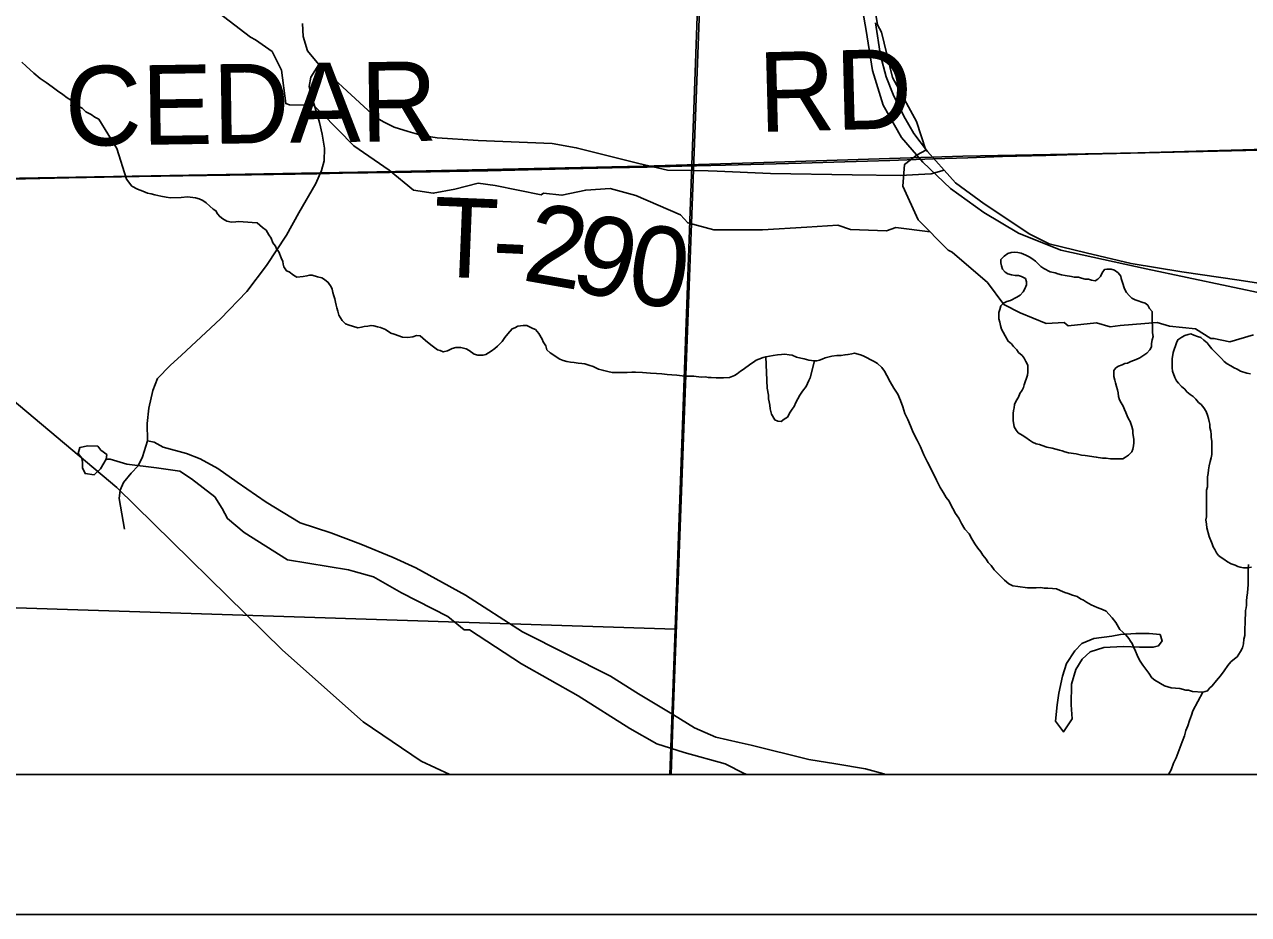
# Model space of a CAD drawing. Extents: x -6.1 to 38, y -7.7 to 22.
# Drawn here: x 2.73 to 3.604, y 14 to 14.636 of the extents above; entities that cross this region are included whole.
import ezdxf

# ---------------------------------------------------------------- set-up
doc = ezdxf.new("R2010")
doc.units = 0
for name, color, linetype in [('GM_X_Corporation', 7, 'Continuous'), ('GM_X_Minor_Lake', 7, 'Continuous'), ('GM_X_Minor_River', 7, 'Continuous'), ('GM_X_Rail_Line', 7, 'Continuous'), ('GM_X_Township_Road', 7, 'Continuous'), ('GM_X_Township_Road_Text', 7, 'Continuous'), ('SH_Data', 7, 'Continuous')]:
    doc.layers.add(name, color=color, linetype=linetype)

msp = doc.modelspace()

# ---------------------------------------------------------------- linework, layer by layer
at = {"layer": 'GM_X_Corporation'}
for points in [[(2.1, 15.06368), (2.1, 14.1), (3.19219, 14.1), (3.19363, 14.14313), (3.20818, 14.53184), (3.22164, 14.89402), (3.22473, 15.03847), (3.13213, 15.04149), (2.88274, 15.0466), (2.84159, 15.04746), (2.27273, 15.0594)], [(2.22108, 15.06099), (3.22502, 15.03923), (3.195, 14.20385), (2.1728, 14.23687), (2.18735, 15.06192)], [(3.19219, 14.1), (8.25437, 14.1), (8.26188, 14.35188), (8.27757, 14.87811), (8.1023, 14.88375), (7.88923, 14.89059), (7.27984, 14.90301), (6.7864, 14.92029), (6.27951, 14.93803), (5.74746, 14.95956), (5.18977, 14.97327), (5.0967, 14.97556), (4.28061, 14.99995), (4.24786, 15.00093), (3.22473, 15.03847), (3.22164, 14.89402), (3.20818, 14.53184), (3.19363, 14.14313)], [(2.17053, 14.1), (3.19126, 14.1), (3.195, 14.20385), (2.1728, 14.23687)]]:
    msp.add_lwpolyline(points, close=True, dxfattribs=at)
for points in [[(5.75125, 14.60894), (4.99059, 14.57895), (4.98957, 14.57891), (4.6631, 14.57076), (4.65597, 14.57058), (4.32048, 14.56274), (4.3057, 14.56297), (4.23837, 14.56321), (4.16284, 14.5618), (4.04987, 14.55819), (3.67513, 14.54813), (3.5253, 14.54402), (3.40049, 14.54159), (3.25101, 14.5367), (3.17219, 14.53435), (3.07203, 14.53224), (2.99532, 14.5306), (2.69973, 14.52546)], [(2.69973, 14.52546), (2.99532, 14.5306), (3.07203, 14.53224), (3.17219, 14.53435), (3.25101, 14.5367), (3.40049, 14.54159), (3.5253, 14.54402), (3.67513, 14.54813), (4.04987, 14.55819), (4.16284, 14.5618), (4.23837, 14.56321), (4.3057, 14.56297), (4.32048, 14.56274), (4.65597, 14.57058), (4.6631, 14.57076), (4.98957, 14.57891), (4.99059, 14.57895), (5.75125, 14.60894)], [(2.1, 14.1), (7.09053, 14.1)]]:
    msp.add_lwpolyline(points, dxfattribs=at)
at = {"layer": 'GM_X_Minor_Lake'}
for p, q in [((2.78501, 14.33151), (2.78276, 14.33455)), ((3.52392, 14.20074), (3.51295, 14.20001))]:
    msp.add_line(p, q, dxfattribs=at)
for points in [[(3.49236, 14.45294), (3.49009, 14.4537), (3.48782, 14.4537), (3.48517, 14.45446), (3.4829, 14.45522), (3.47987, 14.45522), (3.47798, 14.4556), (3.47344, 14.45636), (3.47079, 14.45674), (3.46814, 14.4575), (3.46625, 14.45826), (3.46284, 14.45902), (3.4583, 14.4613), (3.45603, 14.46282), (3.45414, 14.46472), (3.45225, 14.46661), (3.4496, 14.46851), (3.44771, 14.46965), (3.44544, 14.47079), (3.44203, 14.47231), (3.43976, 14.47269), (3.43711, 14.47307), (3.43484, 14.47269), (3.43257, 14.47193), (3.42991, 14.47004), (3.42764, 14.46776), (3.42764, 14.46548), (3.42801, 14.46321), (3.42877, 14.46093), (3.43066, 14.45865), (3.43255, 14.45752), (3.4352, 14.45676), (3.43785, 14.45638), (3.44012, 14.45638), (3.44239, 14.45562), (3.44504, 14.4541), (3.4458, 14.45182), (3.44579, 14.44954), (3.44465, 14.44689), (3.44352, 14.44461), (3.44124, 14.44234), (3.43897, 14.44082), (3.43443, 14.43855), (3.43177, 14.43779), (3.4295, 14.43665), (3.42761, 14.43476), (3.42685, 14.4321), (3.42609, 14.42983), (3.42608, 14.42527), (3.42684, 14.423), (3.42722, 14.42072), (3.42797, 14.41807), (3.42911, 14.41579), (3.43061, 14.41313), (3.43288, 14.40934), (3.43515, 14.40744), (3.43666, 14.40554), (3.43893, 14.40327), (3.44007, 14.40137), (3.44272, 14.39909), (3.44423, 14.39719), (3.44536, 14.39492), (3.44687, 14.39226), (3.44687, 14.38733), (3.44649, 14.38506), (3.44421, 14.37823), (3.44383, 14.37633), (3.44269, 14.37444), (3.44118, 14.37216), (3.44004, 14.36951), (3.43852, 14.36685), (3.43738, 14.3642), (3.437, 14.36192)], [(3.51458, 14.32547), (3.51647, 14.32661), (3.51874, 14.32812), (3.52102, 14.3304), (3.52178, 14.33229), (3.52216, 14.33457), (3.52254, 14.33685), (3.52254, 14.33912), (3.52179, 14.34367), (3.52179, 14.34595), (3.52104, 14.34861), (3.5199, 14.35202), (3.51877, 14.35392), (3.51764, 14.35619), (3.51688, 14.35847), (3.51575, 14.36075), (3.51499, 14.36302), (3.51348, 14.3653), (3.51235, 14.36758), (3.51159, 14.36985), (3.51122, 14.37251), (3.51084, 14.37478), (3.51008, 14.37706), (3.50933, 14.37972), (3.50895, 14.38161), (3.5082, 14.38427), (3.5082, 14.38844), (3.50972, 14.39034), (3.51161, 14.39148), (3.51426, 14.39261), (3.51616, 14.39337), (3.51805, 14.39375), (3.52032, 14.39489), (3.52411, 14.3964), (3.52676, 14.39754), (3.52903, 14.39905), (3.53169, 14.40095), (3.53396, 14.40322), (3.5351, 14.4055), (3.5351, 14.40778), (3.53548, 14.41043), (3.53624, 14.41271), (3.53586, 14.41536), (3.53587, 14.4203), (3.53549, 14.42295), (3.5355, 14.43054), (3.53361, 14.43282), (3.53248, 14.43509), (3.53058, 14.43661), (3.52831, 14.43737), (3.52567, 14.43813), (3.52339, 14.43889), (3.52112, 14.44003), (3.51923, 14.44193), (3.51734, 14.4442), (3.51583, 14.44686), (3.51432, 14.45141), (3.51357, 14.45407), (3.51319, 14.45596), (3.5113, 14.45824), (3.50865, 14.46014), (3.50638, 14.4609), (3.50335, 14.4609), (3.50146, 14.46052), (3.49994, 14.45825), (3.4988, 14.45559), (3.49691, 14.45369), (3.49501, 14.45256), (3.49236, 14.45294)], [(3.60587, 14.38612), (3.60322, 14.38651), (3.59868, 14.38802), (3.59641, 14.38954), (3.59414, 14.3903), (3.59187, 14.39182), (3.58922, 14.39334), (3.58695, 14.39486), (3.58506, 14.39713), (3.57825, 14.40397), (3.57636, 14.40624), (3.57485, 14.40814), (3.57258, 14.41004), (3.57031, 14.41194), (3.56804, 14.41269), (3.56539, 14.41383), (3.56312, 14.41459), (3.56123, 14.41422), (3.55896, 14.41346), (3.55668, 14.41232), (3.55403, 14.41043), (3.55289, 14.40815), (3.55061, 14.40132), (3.54985, 14.39677), (3.54985, 14.39449), (3.54985, 14.39032), (3.55022, 14.38804), (3.55173, 14.38349), (3.55287, 14.38122), (3.55438, 14.37932), (3.55665, 14.37704), (3.55892, 14.37514), (3.56043, 14.37325), (3.5627, 14.37135), (3.56497, 14.36983), (3.56686, 14.36793), (3.56875, 14.36565), (3.57064, 14.36414), (3.57254, 14.36186), (3.57405, 14.3592), (3.57518, 14.35655), (3.57593, 14.35427), (3.57631, 14.352), (3.57669, 14.3501), (3.57669, 14.34782), (3.57744, 14.34517), (3.57782, 14.34289), (3.57781, 14.34062), (3.57819, 14.33796), (3.57818, 14.32847), (3.5778, 14.3262), (3.57704, 14.32354), (3.57628, 14.32051), (3.5759, 14.31747), (3.57552, 14.31482), (3.57514, 14.31254), (3.57513, 14.30534), (3.57437, 14.30306), (3.57436, 14.29282), (3.57436, 14.2894), (3.57435, 14.28409), (3.57397, 14.28182), (3.57435, 14.27878), (3.57472, 14.27613), (3.57623, 14.27006), (3.5785, 14.26475), (3.57925, 14.26247), (3.58039, 14.26057), (3.58152, 14.25829), (3.58303, 14.2564), (3.58492, 14.25488), (3.58682, 14.25374), (3.58947, 14.25184), (3.59211, 14.25032), (3.59476, 14.24956), (3.59665, 14.24843), (3.59855, 14.24805), (3.60082, 14.24767), (3.60385, 14.24766), (3.6065, 14.24804)], [(3.437, 14.36192), (3.43662, 14.36002), (3.43624, 14.35775), (3.43624, 14.35282), (3.43699, 14.34826), (3.4385, 14.34599), (3.44001, 14.34409), (3.44266, 14.34219), (3.44531, 14.34067), (3.44796, 14.33877), (3.45023, 14.33726), (3.45288, 14.33612), (3.45515, 14.33574), (3.45704, 14.33498), (3.46045, 14.33384), (3.46423, 14.33308), (3.46953, 14.33156), (3.47142, 14.33118), (3.47332, 14.33042), (3.47597, 14.32966), (3.48126, 14.3289), (3.48505, 14.32814), (3.4877, 14.32776), (3.49565, 14.32662), (3.50019, 14.32585), (3.50284, 14.32585), (3.50587, 14.32547), (3.51458, 14.32547)], [(2.78276, 14.33455), (2.77557, 14.33457), (2.7699, 14.33345), (2.76875, 14.32928), (2.77139, 14.32586), (2.77176, 14.32283), (2.77175, 14.31904), (2.77363, 14.31486), (2.78005, 14.31408), (2.7846, 14.31824), (2.78878, 14.32505), (2.78917, 14.32846), (2.78501, 14.33151)], [(3.51295, 14.20001), (3.5069, 14.19889), (3.49404, 14.19703), (3.48533, 14.19365), (3.4804, 14.18836), (3.47433, 14.17928), (3.47165, 14.17018), (3.46898, 14.15806), (3.46782, 14.14972), (3.46665, 14.13797), (3.47231, 14.13038), (3.47838, 14.13983), (3.47765, 14.14969), (3.47807, 14.16448), (3.48112, 14.17508), (3.48568, 14.18227), (3.49136, 14.18756), (3.5012, 14.19057), (3.51482, 14.19128), (3.52654, 14.19087), (3.53637, 14.19084), (3.54016, 14.19196), (3.54281, 14.19537), (3.54131, 14.19992), (3.53337, 14.20071), (3.52392, 14.20074)]]:
    msp.add_lwpolyline(points, dxfattribs=at)
at = {"layer": 'GM_X_Minor_River'}
for points in [[(3.60806, 14.41393), (3.59103, 14.40906), (3.57969, 14.41136), (3.57742, 14.41137), (3.56647, 14.41823), (3.54795, 14.42018), (3.53926, 14.42286), (3.51278, 14.42066), (3.5056, 14.41955), (3.49577, 14.42261), (3.47572, 14.4204), (3.47271, 14.42268), (3.45985, 14.42196), (3.44134, 14.4296), (3.42963, 14.4357), (3.41795, 14.45128), (3.39268, 14.47297), (3.39003, 14.47449), (3.36854, 14.49617), (3.35763, 14.52009), (3.35881, 14.53563), (3.3679, 14.54242), (3.37396, 14.54582), (3.36721, 14.56631), (3.35028, 14.59783), (3.34242, 14.63008), (3.33941, 14.6354), (3.33681, 14.65133)], [(3.37701, 14.48762), (3.35264, 14.49053), (3.34583, 14.48827), (3.32011, 14.48911), (3.31105, 14.49217), (3.28911, 14.49072), (3.25734, 14.48892), (3.22256, 14.48903), (3.20404, 14.49401), (3.19876, 14.49971), (3.16703, 14.51346), (3.14852, 14.51844), (3.13112, 14.51736), (3.1141, 14.51362), (3.10087, 14.51518), (3.09935, 14.51404), (3.06647, 14.52059), (3.05437, 14.52214), (3.03772, 14.51802), (3.02221, 14.51503), (3.00823, 14.51735), (2.99087, 14.53143), (2.96558, 14.54895), (2.94258, 14.57253), (2.93654, 14.57785), (2.91953, 14.57828), (2.91689, 14.57905), (2.91392, 14.60295), (2.90715, 14.61624), (2.89545, 14.62461), (2.89168, 14.62652), (2.86526, 14.6467)], [(2.72856, 14.60876), (2.73163, 14.60575), (2.73701, 14.60086), (2.74162, 14.5971), (2.74583, 14.5941), (2.75005, 14.5911), (2.75389, 14.5881), (2.75772, 14.58548), (2.76079, 14.58323), (2.76385, 14.58136), (2.76654, 14.5791), (2.76884, 14.57722), (2.77152, 14.57573), (2.77421, 14.5731), (2.77803, 14.57123), (2.78072, 14.56936), (2.78339, 14.56786), (2.79624, 14.54693)], [(2.79624, 14.54693), (2.80326, 14.52504), (2.80714, 14.52016), (2.81097, 14.51794), (2.8148, 14.51648), (2.81824, 14.51501), (2.8209, 14.51468), (2.82357, 14.51396), (2.82777, 14.51289), (2.83158, 14.51219), (2.83463, 14.51186), (2.84222, 14.51199), (2.84677, 14.51244), (2.85248, 14.51177), (2.85515, 14.51106), (2.85783, 14.50996), (2.86014, 14.5081), (2.86283, 14.50586), (2.86515, 14.50362), (2.86707, 14.50251), (2.86825, 14.50024), (2.8698, 14.49837), (2.8721, 14.49689), (2.87479, 14.49503), (2.87822, 14.49432), (2.88125, 14.49476), (2.88353, 14.49479), (2.89304, 14.49419), (2.89646, 14.49386), (2.90031, 14.4905), (2.903, 14.48865), (2.90496, 14.48526), (2.90652, 14.483), (2.90771, 14.4796), (2.90965, 14.47735), (2.91044, 14.47546), (2.912, 14.4732), (2.91359, 14.46904), (2.91477, 14.4664), (2.91518, 14.46451), (2.9156, 14.46261), (2.91754, 14.4596), (2.91946, 14.45887), (2.92253, 14.45665), (2.92484, 14.45516), (2.92939, 14.45562), (2.93204, 14.45604), (2.93393, 14.45645), (2.93583, 14.45648), (2.93965, 14.4554), (2.9427, 14.45469), (2.94461, 14.45358), (2.94731, 14.45135), (2.94926, 14.44834), (2.95005, 14.44645), (2.95047, 14.44417), (2.95127, 14.4419), (2.95207, 14.43964), (2.95248, 14.43736), (2.9529, 14.43509), (2.95331, 14.43319), (2.95411, 14.43092), (2.95492, 14.4279), (2.95609, 14.42601), (2.95726, 14.42413), (2.95958, 14.42189), (2.96225, 14.42079), (2.96455, 14.42007), (2.96836, 14.41899), (2.97102, 14.41941), (2.97291, 14.41983), (2.97556, 14.42025), (2.97783, 14.42067), (2.97974, 14.42032), (2.98241, 14.4196), (2.98469, 14.41926), (2.98814, 14.41779), (2.99198, 14.41519), (2.99427, 14.41447), (3.00038, 14.41229), (3.00418, 14.41197), (3.0076, 14.41241), (3.01023, 14.41359), (3.0129, 14.41326), (3.01675, 14.4099), (3.01945, 14.40766), (3.02137, 14.40617), (3.02522, 14.40319), (3.02713, 14.40284), (3.02943, 14.40174), (3.03245, 14.40255), (3.03584, 14.40412), (3.03849, 14.40493), (3.04191, 14.40499), (3.04572, 14.40391), (3.04802, 14.4028), (3.05148, 14.4002), (3.05415, 14.39948)], [(3.05415, 14.39948), (3.05795, 14.39954), (3.05984, 14.39995), (3.06172, 14.40113), (3.0636, 14.4023), (3.06623, 14.40424), (3.0681, 14.40579), (3.07146, 14.40927), (3.07332, 14.41196), (3.07555, 14.41466), (3.07853, 14.41813), (3.08042, 14.41893), (3.08268, 14.4201), (3.08647, 14.42055), (3.08912, 14.42059), (3.09334, 14.41838), (3.09525, 14.41765), (3.09757, 14.41502), (3.09992, 14.41088), (3.10071, 14.40899), (3.10266, 14.40598), (3.10347, 14.40333), (3.10578, 14.40109), (3.11269, 14.39664), (3.11499, 14.39554), (3.11766, 14.39482), (3.12033, 14.39448), (3.12299, 14.39415), (3.12566, 14.39381), (3.12832, 14.39347), (3.13061, 14.39313), (3.13328, 14.39241), (3.13633, 14.39132), (3.14016, 14.38948), (3.14398, 14.38841), (3.14703, 14.3877), (3.15008, 14.38699), (3.15388, 14.38705), (3.15729, 14.3871), (3.16071, 14.38716), (3.16413, 14.38722), (3.16679, 14.38726), (3.17173, 14.38696), (3.17743, 14.38667), (3.18162, 14.38636), (3.18542, 14.38604), (3.18922, 14.38573), (3.19265, 14.3854), (3.19607, 14.38508), (3.19988, 14.38476), (3.2033, 14.38444), (3.20596, 14.38448), (3.20824, 14.38452), (3.21357, 14.38384), (3.2166, 14.38389), (3.21851, 14.38354), (3.22079, 14.38358), (3.22421, 14.38326), (3.22763, 14.38331), (3.22953, 14.38335), (3.2337, 14.38341), (3.23748, 14.385), (3.23936, 14.38617), (3.2416, 14.38811), (3.24348, 14.38928), (3.24911, 14.39317), (3.25099, 14.39434), (3.25287, 14.3959), (3.25475, 14.39669), (3.25777, 14.39788), (3.25966, 14.39829), (3.26232, 14.39871), (3.26497, 14.39914), (3.268, 14.39957), (3.27103, 14.4), (3.27331, 14.40004), (3.27635, 14.3997), (3.27864, 14.39936), (3.2817, 14.39789), (3.28475, 14.39718), (3.28704, 14.39684), (3.29047, 14.39575), (3.29428, 14.39543), (3.29618, 14.39547), (3.29807, 14.39588), (3.29995, 14.39667), (3.30222, 14.39747), (3.30675, 14.39868), (3.31055, 14.39912), (3.31358, 14.39917), (3.31624, 14.3996), (3.31851, 14.40001), (3.32116, 14.40044), (3.32305, 14.40085), (3.32725, 14.39978), (3.32916, 14.39905), (3.3372, 14.395), (3.33951, 14.39351), (3.3426, 14.39052), (3.34454, 14.38789), (3.34611, 14.38488)], [(3.25971, 14.3983), (3.2608, 14.37587), (3.26164, 14.37094), (3.26168, 14.36828), (3.2621, 14.36601), (3.26252, 14.36373), (3.26294, 14.36108), (3.26336, 14.35918), (3.26377, 14.35729), (3.26612, 14.35314), (3.26841, 14.35242), (3.27069, 14.35208), (3.27294, 14.35364), (3.2752, 14.35519), (3.27704, 14.35865), (3.27852, 14.36095), (3.28001, 14.36288), (3.2811, 14.36556), (3.28258, 14.36824), (3.28405, 14.37093), (3.2859, 14.37362), (3.2885, 14.37709), (3.29033, 14.3813), (3.29144, 14.38322), (3.2944, 14.39544)], [(3.34611, 14.38488), (3.34846, 14.38035), (3.3512, 14.37583), (3.35393, 14.3717), (3.3559, 14.36717), (3.3575, 14.36263), (3.3591, 14.35771), (3.36107, 14.35356), (3.36304, 14.34903), (3.36502, 14.34412), (3.36777, 14.33884), (3.37013, 14.33394), (3.37251, 14.32827), (3.37525, 14.32299), (3.37879, 14.31621), (3.38155, 14.31017), (3.38429, 14.30489), (3.38664, 14.30112), (3.38859, 14.29773), (3.39054, 14.2951), (3.39172, 14.29246), (3.39328, 14.28983), (3.39524, 14.28643), (3.39757, 14.28305), (3.39954, 14.27928), (3.40188, 14.27513), (3.40498, 14.27176), (3.40693, 14.26837), (3.4089, 14.2646), (3.41123, 14.2616), (3.41317, 14.25897), (3.41473, 14.25671), (3.41706, 14.25371), (3.41861, 14.25145), (3.42055, 14.2492), (3.42288, 14.2462), (3.42675, 14.24208), (3.43022, 14.23871), (3.4333, 14.2361), (3.43599, 14.23462), (3.43979, 14.23431), (3.44665, 14.23328), (3.44854, 14.23331), (3.45272, 14.23338), (3.45614, 14.23343), (3.45842, 14.23309), (3.46108, 14.23314), (3.4645, 14.23281), (3.46717, 14.23247), (3.46985, 14.23138), (3.47329, 14.22991), (3.47558, 14.22919), (3.47864, 14.2281), (3.48207, 14.22701), (3.48438, 14.22553), (3.48668, 14.22443), (3.4886, 14.22294), (3.49205, 14.22109), (3.49626, 14.21926), (3.50008, 14.2178), (3.50276, 14.21671), (3.5047, 14.21446), (3.50702, 14.21183), (3.50973, 14.20846), (3.51247, 14.20356), (3.51672, 14.19982), (3.51904, 14.1972), (3.52021, 14.19532), (3.52138, 14.19344), (3.52218, 14.19117), (3.52375, 14.18815), (3.52494, 14.18513), (3.52651, 14.18173), (3.52886, 14.17797), (3.53041, 14.17609), (3.53313, 14.17233), (3.53546, 14.16895), (3.53739, 14.16746), (3.54429, 14.16339), (3.54925, 14.16195), (3.55534, 14.16129), (3.55954, 14.16022), (3.56144, 14.16025), (3.5645, 14.15916), (3.57172, 14.1589), (3.57512, 14.15971), (3.57661, 14.16164), (3.57848, 14.16319), (3.58146, 14.16704), (3.58444, 14.17051), (3.58704, 14.17398), (3.58963, 14.17782), (3.59187, 14.18052), (3.59449, 14.18247), (3.59636, 14.18402), (3.59858, 14.18786), (3.60005, 14.19054), (3.60077, 14.19322), (3.60109, 14.19664), (3.60181, 14.19932), (3.60175, 14.20236)], [(3.04823, 14.20332), (3.04445, 14.20333), (3.03275, 14.21284), (2.99952, 14.22962), (2.97951, 14.24106), (2.96515, 14.24528), (2.96175, 14.24604), (2.91829, 14.25338), (2.88733, 14.27281), (2.87526, 14.2827), (2.8715, 14.28992), (2.86623, 14.29828), (2.84962, 14.31122), (2.84132, 14.31655), (2.82468, 14.31887), (2.80352, 14.3216), (2.79162, 14.32506), (2.78878, 14.32505)], [(3.60175, 14.20236), (3.60172, 14.20464), (3.60204, 14.20769), (3.60199, 14.21111), (3.60232, 14.21416), (3.60227, 14.2172), (3.60261, 14.2191), (3.60296, 14.22101), (3.60291, 14.22405), (3.60325, 14.22672), (3.60357, 14.22977), (3.6039, 14.23282), (3.60424, 14.23548), (3.60421, 14.23738), (3.60417, 14.23966), (3.60413, 14.24233), (3.60408, 14.24499), (3.60404, 14.24727), (3.60438, 14.24956), (3.60438, 14.24956), (3.60438, 14.24994)], [(3.24618, 14.1), (3.24421, 14.10074), (3.23062, 14.1076), (3.20152, 14.11565), (3.18188, 14.12178), (3.16262, 14.13283), (3.12562, 14.15607), (3.08522, 14.17894), (3.04823, 14.20332)], [(3.57172, 14.1589), (3.56472, 14.14547), (3.56364, 14.14241), (3.56218, 14.13858), (3.56111, 14.13476), (3.55964, 14.13132), (3.55857, 14.1275), (3.55712, 14.12329), (3.55566, 14.11947), (3.55421, 14.11564), (3.55275, 14.11181), (3.55092, 14.10798), (3.5491, 14.10339), (3.54732, 14.1)]]:
    msp.add_lwpolyline(points, dxfattribs=at)
at = {"layer": 'GM_X_Rail_Line'}
for points in [[(2.1, 14.84039), (2.51338, 14.53882), (2.65718, 14.42185), (2.79628, 14.30482), (2.91465, 14.18871), (2.97222, 14.13756), (3.01368, 14.10946), (3.03412, 14.1)], [(3.67772, 14.43003), (3.53135, 14.46104), (3.4703, 14.47434), (3.44012, 14.48666), (3.41548, 14.50136), (3.39153, 14.51836), (3.37183, 14.53735), (3.35672, 14.55496), (3.34342, 14.57799), (3.33585, 14.60277), (3.33132, 14.63126), (3.3249, 14.6682)]]:
    msp.add_lwpolyline(points, dxfattribs=at)
at = {"layer": 'GM_X_Township_Road'}
for points in [[(2.94058, 14.6069), (2.93254, 14.61679), (2.92945, 14.62689), (2.92883, 14.63617)], [(3.63467, 14.44718), (3.59778, 14.45296), (3.5568, 14.45885), (3.52071, 14.4649), (3.48856, 14.47253), (3.46203, 14.47903), (3.44816, 14.48572), (3.4156, 14.50757), (3.3952, 14.52241), (3.38696, 14.53147), (3.37521, 14.54487), (3.36532, 14.55764), (3.35831, 14.57021), (3.35069, 14.58567), (3.34574, 14.59824), (3.34156, 14.61351), (3.33813, 14.63685)], [(2.80188, 14.2751), (2.79982, 14.28602), (2.79796, 14.29715), (2.79879, 14.30292), (2.80106, 14.30849), (2.80662, 14.31528), (2.81156, 14.32044), (2.81466, 14.32683), (2.81816, 14.33837), (2.81796, 14.35073), (2.81919, 14.36166), (2.82208, 14.37423), (2.82538, 14.38288), (2.83444, 14.39216), (2.84248, 14.39937), (2.8703, 14.42534), (2.88926, 14.44491), (2.90327, 14.46346), (2.91749, 14.48511), (2.92636, 14.50097), (2.93852, 14.52199), (2.94243, 14.53127), (2.94429, 14.53828), (2.94449, 14.54714), (2.94284, 14.55723), (2.94099, 14.56547), (2.93645, 14.58093), (2.93358, 14.59133), (2.93481, 14.59804), (2.94058, 14.6069), (2.95459, 14.59371), (2.97267, 14.57697), (2.98093, 14.56933), (2.98674, 14.56609), (2.99439, 14.56229), (3.00426, 14.55909), (3.01435, 14.55641), (3.02507, 14.55456), (3.05433, 14.5527), (3.10709, 14.55063), (3.1244, 14.54755), (3.16912, 14.53621), (3.18953, 14.53147), (3.20839, 14.5313), (3.21859, 14.53106), (3.22494, 14.5308)], [(2.69998, 14.52479), (2.73105, 14.52539), (2.76211, 14.52599), (2.78722, 14.52649), (2.81232, 14.52697), (2.84338, 14.52741), (2.86023, 14.52765), (2.87708, 14.52789), (2.90814, 14.52844), (2.93921, 14.529), (2.95742, 14.52932), (2.97564, 14.52965), (3.0067, 14.53014), (3.03395, 14.53057), (3.06121, 14.531), (3.09014, 14.53174), (3.11907, 14.53249), (3.15013, 14.53321), (3.17495, 14.5338), (3.19978, 14.53438), (3.23083, 14.53517), (3.25796, 14.53586), (3.28508, 14.53655), (3.31613, 14.53747), (3.33224, 14.53795), (3.34835, 14.53843), (3.3794, 14.53952), (3.40403, 14.54039), (3.42866, 14.54124), (3.45971, 14.54208), (3.48994, 14.5429), (3.52017, 14.54371), (3.55123, 14.54443), (3.58229, 14.54515), (3.61247, 14.54585)], [(3.22494, 14.5308), (3.2631, 14.5292), (3.32142, 14.52817), (3.3559, 14.52768), (3.36873, 14.52848), (3.37769, 14.529), (3.38696, 14.53147)], [(3.24081, 14.12284), (3.22394, 14.12672), (3.20884, 14.1332), (3.19384, 14.14259), (3.16871, 14.15763), (3.14872, 14.1702), (3.08587, 14.20194), (3.04527, 14.22811), (3.0241, 14.23983), (3.00979, 14.24759), (2.99354, 14.25487), (2.97046, 14.26438), (2.94923, 14.27263), (2.92718, 14.27964), (2.90286, 14.29448), (2.88226, 14.30869), (2.86844, 14.31858), (2.85573, 14.32549), (2.84598, 14.3293), (2.82929, 14.33383), (2.8229, 14.33734), (2.81816, 14.33837)], [(3.34518, 14.1), (3.34403, 14.10039), (3.3309, 14.10405), (3.30967, 14.1076), (3.29051, 14.11064), (3.24925, 14.12091), (3.24081, 14.12284)]]:
    msp.add_lwpolyline(points, dxfattribs=at)
at = {"layer": 'SH_Data'}
for p, q in [((2.1, 14.1), (8.9, 14.1)), ((2, 14), (9, 14))]:
    msp.add_line(p, q, dxfattribs=at)

# ---------------------------------------------------------------- texts
at = {"layer": 'GM_X_Township_Road_Text'}
for s, height, rotation, p in [('RD', 0.056818, 1.48256, (3.25511, 14.5588)), ('CEDAR', 0.056818, 0.81298, (2.75954, 14.54882)), ('T', 0.05682, 357.64225, (3.02108, 14.45576)), ('2', 0.05682, 350.00468, (3.08486, 14.45315)), ('9', 0.05682, 345.95997, (3.1183, 14.4473)), ('0', 0.05682, 352.52585, (3.15922, 14.43749)), ('-', 0.05682, 357.36837, (3.06347, 14.45401))]:
    msp.add_text(s, height=height, rotation=rotation, dxfattribs=at).set_placement(p)

doc.saveas('drawing.dxf')
